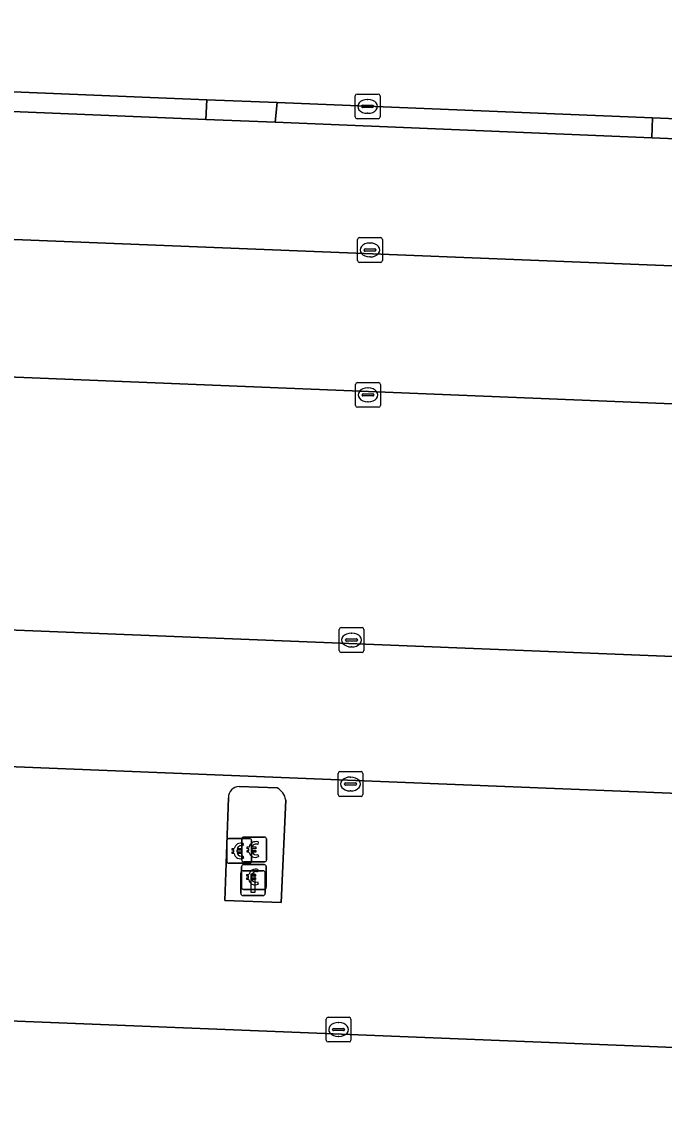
# Model space of a CAD drawing. Extents: x 160888 to 161385, y 386490 to 386908.
# Drawn here: x 161000.12 to 161026.12, y 386793.37 to 386837.06 of the extents above; entities that cross this region are included whole.
import ezdxf

# ---------------------------------------------------------------- set-up
doc = ezdxf.new("R2010")
doc.units = 0
for name, color, linetype in [('IMGEO_Betaalautomaat', 7, 'Continuous'), ('IMGEO_Groenvoorziening', 7, 'Continuous'), ('IMGEO_Haag', 7, 'Continuous'), ('IMGEO_Kolk', 7, 'Continuous'), ('IMGEO_Lichtmast', 7, 'Continuous'), ('IMGEO_Parkeervlak_open', 7, 'Continuous'), ('IMGEO_Rijbaan_lokaal_open', 7, 'Continuous'), ('IMGEO_Verkeerseiland_open', 7, 'Continuous')]:
    doc.layers.add(name, color=color, linetype=linetype)

msp = doc.modelspace()

# ---------------------------------------------------------------- linework, layer by layer
at = {"layer": 'IMGEO_Betaalautomaat'}
for p, q in [((161008.423, 386803.107), (161008.423, 386803.948)), ((161008.423, 386803.948), (161008.423, 386803.107)), ((161008.498, 386804.031), (161009.339, 386804.031)), ((161009.339, 386804.031), (161008.498, 386804.031)), ((161009.025, 386803.166), (161009.025, 386804.007)), ((161009.025, 386804.007), (161009.025, 386803.166)), ((161009.085, 386803.836), (161009.068, 386803.736)), ((161009.1, 386804.09), (161009.941, 386804.09)), ((161009.941, 386804.09), (161009.1, 386804.09)), ((161009.422, 386803.957), (161009.422, 386803.116)), ((161009.422, 386803.116), (161009.422, 386803.957)), ((161009.687, 386803.895), (161009.67, 386803.795)), ((161010.024, 386804.016), (161010.024, 386803.175)), ((161010.024, 386803.175), (161010.024, 386804.016)), ((161008.706, 386803.495), (161008.706, 386803.563)), ((161008.827, 386803.563), (161008.827, 386803.495)), ((161009.072, 386803.33), (161009.094, 386803.243)), ((161009.308, 386803.554), (161009.308, 386803.622)), ((161009.429, 386803.622), (161009.429, 386803.554)), ((161009.674, 386803.389), (161009.696, 386803.302)), ((161009.348, 386803.032), (161008.507, 386803.032)), ((161008.507, 386803.032), (161009.348, 386803.032)), ((161009.016, 386802.054), (161009.016, 386802.895)), ((161009.016, 386802.895), (161009.016, 386802.054)), ((161009.091, 386802.978), (161009.932, 386802.978)), ((161009.932, 386802.978), (161009.091, 386802.978)), ((161009.95, 386803.091), (161009.109, 386803.091)), ((161009.109, 386803.091), (161009.95, 386803.091)), ((161010.015, 386802.904), (161010.015, 386802.063)), ((161010.015, 386802.063), (161010.015, 386802.904)), ((161009.299, 386802.442), (161009.299, 386802.51)), ((161009.42, 386802.51), (161009.42, 386802.442)), ((161009.678, 386802.783), (161009.661, 386802.683)), ((161009.941, 386801.979), (161009.1, 386801.979)), ((161009.1, 386801.979), (161009.941, 386801.979)), ((161009.665, 386802.277), (161009.687, 386802.19))]:
    msp.add_line(p, q, dxfattribs=at)
for points in [[(161009.308, 386803.622), (161009.239, 386803.622), (161009.239, 386803.691), (161009.318, 386803.691)], [(161009.44, 386803.691), (161009.587, 386803.691), (161009.587, 386803.622), (161009.429, 386803.622)], [(161008.706, 386803.563), (161008.637, 386803.563), (161008.637, 386803.632), (161008.716, 386803.632)], [(161008.711, 386803.426), (161008.637, 386803.426), (161008.637, 386803.495), (161008.706, 386803.495)], [(161008.838, 386803.632), (161008.985, 386803.632), (161008.985, 386803.563), (161008.827, 386803.563)], [(161008.827, 386803.495), (161008.985, 386803.495), (161008.985, 386803.426), (161008.841, 386803.426)], [(161009.313, 386803.485), (161009.239, 386803.485), (161009.239, 386803.554), (161009.308, 386803.554)], [(161009.429, 386803.554), (161009.587, 386803.554), (161009.587, 386803.485), (161009.443, 386803.485)], [(161009.299, 386802.51), (161009.23, 386802.51), (161009.23, 386802.579), (161009.309, 386802.579)], [(161009.304, 386802.373), (161009.23, 386802.373), (161009.23, 386802.442), (161009.299, 386802.442)], [(161009.431, 386802.579), (161009.578, 386802.579), (161009.578, 386802.51), (161009.42, 386802.51)], [(161009.42, 386802.442), (161009.578, 386802.442), (161009.578, 386802.373), (161009.434, 386802.373)]]:
    msp.add_lwpolyline(points, dxfattribs=at)
for centre, radius, start, end in [((161008.501, 386803.954), 0.0779, 92.4484, 184.2845), ((161008.501, 386803.954), 0.0779, 92.4484, 184.2845), ((161008.999, 386803.556), 0.293, 73.014, 165.0139), ((161009.005, 386803.569), 0.179, 69.3236, 159.5683), ((161009.103, 386804.013), 0.0779, 92.4484, 184.2845), ((161009.103, 386804.013), 0.0779, 92.4484, 184.2845), ((161009.601, 386803.615), 0.293, 73.014, 165.0139), ((161009.345, 386803.954), 0.0779, 2.4484, 94.2845), ((161009.345, 386803.954), 0.0779, 2.4484, 94.2845), ((161009.607, 386803.628), 0.179, 69.3236, 159.5683), ((161009.947, 386804.013), 0.0779, 2.4484, 94.2845), ((161009.947, 386804.013), 0.0779, 2.4484, 94.2845), ((161008.972, 386803.481), 0.267, 191.8096, 297.0389), ((161009.005, 386803.496), 0.179, 202.7625, 291.8693), ((161009.574, 386803.54), 0.267, 191.8096, 297.0389), ((161009.607, 386803.555), 0.179, 202.7625, 291.8693), ((161008.501, 386803.11), 0.0779, 182.4484, 274.2845), ((161008.501, 386803.11), 0.0779, 182.4484, 274.2845), ((161009.094, 386802.901), 0.0779, 92.4484, 184.2845), ((161009.094, 386802.901), 0.0779, 92.4484, 184.2845), ((161009.103, 386803.169), 0.0779, 182.4484, 274.2845), ((161009.103, 386803.169), 0.0779, 182.4484, 274.2845), ((161009.592, 386802.503), 0.293, 73.014, 165.0139), ((161009.345, 386803.11), 0.0779, 272.4484, 4.2845), ((161009.345, 386803.11), 0.0779, 272.4484, 4.2845), ((161009.938, 386802.901), 0.0779, 2.4484, 94.2845), ((161009.938, 386802.901), 0.0779, 2.4484, 94.2845), ((161009.947, 386803.169), 0.0779, 272.4484, 4.2845), ((161009.947, 386803.169), 0.0779, 272.4484, 4.2845), ((161009.565, 386802.428), 0.267, 191.8096, 297.0389), ((161009.598, 386802.516), 0.179, 69.3236, 159.5683), ((161009.598, 386802.443), 0.179, 202.7625, 291.8693), ((161009.094, 386802.057), 0.0779, 182.4484, 274.2845), ((161009.094, 386802.057), 0.0779, 182.4484, 274.2845), ((161009.938, 386802.057), 0.0779, 272.4484, 4.2845), ((161009.938, 386802.057), 0.0779, 272.4484, 4.2845)]:
    msp.add_arc(centre, radius, start, end, dxfattribs=at)
at = {"layer": 'IMGEO_Groenvoorziening'}
for points in [[(161007.571, 386833.103), (161007.617, 386833.902), (160992.572, 386834.512), (160992.533, 386833.718)], [(161025.612, 386832.365), (161025.64, 386833.171), (161010.454, 386833.787), (161010.375, 386832.988)]]:
    msp.add_lwpolyline(points, close=True, dxfattribs=at)
at = {"layer": 'IMGEO_Haag'}
for points in [[(161007.571, 386833.103), (161007.617, 386833.902), (160992.572, 386834.512), (160992.533, 386833.718)], [(161025.612, 386832.365), (161025.64, 386833.171), (161010.454, 386833.787), (161010.375, 386832.988)]]:
    msp.add_lwpolyline(points, close=True, dxfattribs=at)
at = {"layer": 'IMGEO_Kolk'}
for p, q in [((161013.614, 386833.206), (161013.614, 386834.058)), ((161013.689, 386834.132), (161014.541, 386834.132)), ((161014.102, 386833.912), (161014.127, 386833.912)), ((161014.615, 386834.058), (161014.615, 386833.206)), ((161013.873, 386833.626), (161013.873, 386833.638)), ((161014.311, 386833.589), (161013.913, 386833.589)), ((161013.916, 386833.675), (161014.314, 386833.675)), ((161014.357, 386833.638), (161014.357, 386833.626)), ((161014.541, 386833.132), (161013.689, 386833.132)), ((161014.125, 386833.352), (161014.1, 386833.352)), ((161013.71, 386827.401), (161013.71, 386828.253)), ((161013.785, 386828.327), (161014.637, 386828.327)), ((161014.711, 386828.253), (161014.711, 386827.401)), ((161013.969, 386827.821), (161013.969, 386827.833)), ((161014.407, 386827.784), (161014.009, 386827.784)), ((161014.012, 386827.87), (161014.41, 386827.87)), ((161014.198, 386828.107), (161014.223, 386828.107)), ((161014.453, 386827.833), (161014.453, 386827.821)), ((161014.637, 386827.327), (161013.785, 386827.327)), ((161014.221, 386827.547), (161014.196, 386827.547)), ((161013.703, 386822.468), (161014.555, 386822.468)), ((161013.628, 386821.542), (161013.628, 386822.394)), ((161014.116, 386822.248), (161014.141, 386822.248)), ((161014.629, 386822.394), (161014.629, 386821.542)), ((161013.887, 386821.962), (161013.887, 386821.974)), ((161014.325, 386821.925), (161013.927, 386821.925)), ((161013.93, 386822.011), (161014.328, 386822.011)), ((161014.139, 386821.688), (161014.114, 386821.688)), ((161014.371, 386821.974), (161014.371, 386821.962)), ((161014.555, 386821.468), (161013.703, 386821.468)), ((161012.964, 386811.632), (161012.964, 386812.484)), ((161013.039, 386812.558), (161013.891, 386812.558)), ((161013.965, 386812.484), (161013.965, 386811.632)), ((161013.223, 386812.052), (161013.223, 386812.064)), ((161013.661, 386812.015), (161013.263, 386812.015)), ((161013.266, 386812.101), (161013.664, 386812.101)), ((161013.452, 386812.338), (161013.477, 386812.338)), ((161013.707, 386812.064), (161013.707, 386812.052)), ((161013.891, 386811.558), (161013.039, 386811.558)), ((161013.475, 386811.778), (161013.45, 386811.778)), ((161012.995, 386806.737), (161013.847, 386806.737)), ((161012.92, 386805.811), (161012.92, 386806.663)), ((161013.408, 386806.517), (161013.433, 386806.517)), ((161013.921, 386806.663), (161013.921, 386805.811)), ((161013.179, 386806.231), (161013.179, 386806.243)), ((161013.617, 386806.194), (161013.219, 386806.194)), ((161013.222, 386806.28), (161013.62, 386806.28)), ((161013.431, 386805.957), (161013.406, 386805.957)), ((161013.663, 386806.243), (161013.663, 386806.231)), ((161013.847, 386805.737), (161012.995, 386805.737)), ((161012.439, 386795.884), (161012.439, 386796.736)), ((161012.514, 386796.81), (161013.366, 386796.81)), ((161013.44, 386796.736), (161013.44, 386795.884)), ((161012.698, 386796.304), (161012.698, 386796.316)), ((161013.136, 386796.267), (161012.738, 386796.267)), ((161012.741, 386796.353), (161013.139, 386796.353)), ((161012.927, 386796.59), (161012.952, 386796.59)), ((161013.182, 386796.316), (161013.182, 386796.304)), ((161013.366, 386795.81), (161012.514, 386795.81)), ((161012.95, 386796.03), (161012.925, 386796.03))]:
    msp.add_line(p, q, dxfattribs=at)
for points in [[(161013.614, 386833.206), (161013.614, 386834.058)], [(161013.689, 386834.132), (161014.541, 386834.132)], [(161014.615, 386834.058), (161014.615, 386833.206)], [(161014.541, 386833.132), (161013.689, 386833.132)], [(161013.71, 386827.401), (161013.71, 386828.253)], [(161013.785, 386828.327), (161014.637, 386828.327)], [(161014.711, 386828.253), (161014.711, 386827.401)], [(161014.637, 386827.327), (161013.785, 386827.327)], [(161013.703, 386822.468), (161014.555, 386822.468)], [(161013.628, 386821.542), (161013.628, 386822.394)], [(161014.629, 386822.394), (161014.629, 386821.542)], [(161014.555, 386821.468), (161013.703, 386821.468)], [(161012.964, 386811.632), (161012.964, 386812.484)], [(161013.039, 386812.558), (161013.891, 386812.558)], [(161013.965, 386812.484), (161013.965, 386811.632)], [(161013.891, 386811.558), (161013.039, 386811.558)], [(161012.995, 386806.737), (161013.847, 386806.737)], [(161012.92, 386805.811), (161012.92, 386806.663)], [(161013.921, 386806.663), (161013.921, 386805.811)], [(161013.847, 386805.737), (161012.995, 386805.737)], [(161012.439, 386795.884), (161012.439, 386796.736)], [(161012.514, 386796.81), (161013.366, 386796.81)], [(161013.44, 386796.736), (161013.44, 386795.884)], [(161013.366, 386795.81), (161012.514, 386795.81)]]:
    msp.add_lwpolyline(points, dxfattribs=at)
for centre, radius, start, end in [((161013.691, 386834.056), 0.0765, 91.552, 178.448), ((161013.691, 386834.056), 0.0765, 91.552, 178.448), ((161014.539, 386834.056), 0.0765, 1.552, 88.448), ((161014.539, 386834.056), 0.0765, 1.552, 88.448), ((161013.913, 386833.635), 0.0403, 85.8775, 175.7526), ((161013.91, 386833.625), 0.0366, 178.938, 274.7102), ((161014.314, 386833.632), 0.043, 264.8664, 352.4533), ((161014.318, 386833.637), 0.0386, 1.7309, 96.639), ((161013.691, 386833.208), 0.0765, 181.552, 268.448), ((161013.691, 386833.208), 0.0765, 181.552, 268.448), ((161014.539, 386833.208), 0.0765, 271.552, 358.448), ((161014.539, 386833.208), 0.0765, 271.552, 358.448), ((161013.787, 386828.251), 0.0765, 91.552, 178.448), ((161013.787, 386828.251), 0.0765, 91.552, 178.448), ((161014.635, 386828.251), 0.0765, 1.552, 88.448), ((161014.635, 386828.251), 0.0765, 1.552, 88.448), ((161014.009, 386827.83), 0.0403, 85.8775, 175.7526), ((161014.006, 386827.82), 0.0366, 178.938, 274.7102), ((161014.41, 386827.827), 0.043, 264.8664, 352.4533), ((161014.414, 386827.832), 0.0386, 1.7309, 96.639), ((161013.787, 386827.403), 0.0765, 181.552, 268.448), ((161013.787, 386827.403), 0.0765, 181.552, 268.448), ((161014.635, 386827.403), 0.0765, 271.552, 358.448), ((161014.635, 386827.403), 0.0765, 271.552, 358.448), ((161013.705, 386822.392), 0.0765, 91.552, 178.448), ((161013.705, 386822.392), 0.0765, 91.552, 178.448), ((161014.553, 386822.392), 0.0765, 1.552, 88.448), ((161014.553, 386822.392), 0.0765, 1.552, 88.448), ((161013.927, 386821.971), 0.0403, 85.8775, 175.7526), ((161013.924, 386821.961), 0.0366, 178.938, 274.7102), ((161014.328, 386821.968), 0.043, 264.8664, 352.4533), ((161014.332, 386821.973), 0.0386, 1.7309, 96.639), ((161013.705, 386821.544), 0.0765, 181.552, 268.448), ((161013.705, 386821.544), 0.0765, 181.552, 268.448), ((161014.553, 386821.544), 0.0765, 271.552, 358.448), ((161014.553, 386821.544), 0.0765, 271.552, 358.448), ((161013.041, 386812.482), 0.0765, 91.552, 178.448), ((161013.041, 386812.482), 0.0765, 91.552, 178.448), ((161013.889, 386812.482), 0.0765, 1.552, 88.448), ((161013.889, 386812.482), 0.0765, 1.552, 88.448), ((161013.263, 386812.061), 0.0403, 85.8775, 175.7526), ((161013.26, 386812.051), 0.0366, 178.938, 274.7102), ((161013.664, 386812.058), 0.043, 264.8664, 352.4533), ((161013.668, 386812.063), 0.0386, 1.7309, 96.639), ((161013.041, 386811.634), 0.0765, 181.552, 268.448), ((161013.041, 386811.634), 0.0765, 181.552, 268.448), ((161013.889, 386811.634), 0.0765, 271.552, 358.448), ((161013.889, 386811.634), 0.0765, 271.552, 358.448), ((161012.997, 386806.661), 0.0765, 91.552, 178.448), ((161012.997, 386806.661), 0.0765, 91.552, 178.448), ((161013.845, 386806.661), 0.0765, 1.552, 88.448), ((161013.845, 386806.661), 0.0765, 1.552, 88.448), ((161013.219, 386806.24), 0.0403, 85.8775, 175.7526), ((161013.216, 386806.23), 0.0366, 178.938, 274.7102), ((161013.62, 386806.237), 0.043, 264.8664, 352.4533), ((161013.624, 386806.242), 0.0386, 1.7309, 96.639), ((161012.997, 386805.813), 0.0765, 181.552, 268.448), ((161012.997, 386805.813), 0.0765, 181.552, 268.448), ((161013.845, 386805.813), 0.0765, 271.552, 358.448), ((161013.845, 386805.813), 0.0765, 271.552, 358.448), ((161012.516, 386796.734), 0.0765, 91.552, 178.448), ((161012.516, 386796.734), 0.0765, 91.552, 178.448), ((161013.364, 386796.734), 0.0765, 1.552, 88.448), ((161013.364, 386796.734), 0.0765, 1.552, 88.448), ((161012.738, 386796.313), 0.0403, 85.8775, 175.7526), ((161012.735, 386796.303), 0.0366, 178.938, 274.7102), ((161013.139, 386796.31), 0.043, 264.8664, 352.4533), ((161013.143, 386796.315), 0.0386, 1.7309, 96.639), ((161012.516, 386795.886), 0.0765, 181.552, 268.448), ((161012.516, 386795.886), 0.0765, 181.552, 268.448), ((161013.364, 386795.886), 0.0765, 271.552, 358.448), ((161013.364, 386795.886), 0.0765, 271.552, 358.448)]:
    msp.add_arc(centre, radius, start, end, dxfattribs=at)
for centre, major_axis, ratio, start_param, end_param in [((161014.101, 386833.632), (-0.387, 0.002), 0.722429, 4.712389, 7.853982), ((161014.126, 386833.632), (-0.39, 0.002), 0.717154, 1.570796, 4.712389), ((161014.197, 386827.827), (-0.387, 0.002), 0.722429, 4.712389, 7.853982), ((161014.222, 386827.827), (-0.39, 0.002), 0.717154, 1.570796, 4.712389), ((161014.115, 386821.968), (-0.387, 0.002), 0.722429, 4.712389, 7.853982), ((161014.14, 386821.968), (-0.39, 0.002), 0.717154, 1.570796, 4.712389), ((161013.451, 386812.058), (-0.387, 0.002), 0.722429, 4.712389, 7.853982), ((161013.476, 386812.058), (-0.39, 0.002), 0.717154, 1.570796, 4.712389), ((161013.407, 386806.237), (-0.387, 0.002), 0.722429, 4.712389, 7.853982), ((161013.432, 386806.237), (-0.39, 0.002), 0.717154, 1.570796, 4.712389), ((161012.926, 386796.31), (-0.387, 0.002), 0.722429, 4.712389, 7.853982), ((161012.951, 386796.31), (-0.39, 0.002), 0.717154, 1.570796, 4.712389)]:
    msp.add_ellipse(centre, major_axis=major_axis, ratio=ratio, start_param=start_param, end_param=end_param, dxfattribs=at)
at = {"layer": 'IMGEO_Lichtmast'}
for p, q in [((161008.983, 386801.829), (161008.983, 386802.629)), ((161008.983, 386802.629), (161008.983, 386801.829)), ((161009.083, 386802.729), (161009.873, 386802.729)), ((161009.873, 386802.729), (161009.083, 386802.729)), ((161009.973, 386802.629), (161009.973, 386801.829)), ((161009.973, 386801.829), (161009.973, 386802.629)), ((161009.873, 386801.729), (161009.083, 386801.729)), ((161009.083, 386801.729), (161009.873, 386801.729))]:
    msp.add_line(p, q, dxfattribs=at)
msp.add_lwpolyline([(161009.403, 386802.604), (161009.553, 386802.604), (161009.553, 386801.854), (161009.403, 386801.854), (161009.403, 386802.604)], dxfattribs=at)
for centre, start, end in [((161009.083, 386802.629), 90, 180), ((161009.083, 386802.629), 90, 180), ((161009.873, 386802.629), 0, 90), ((161009.873, 386802.629), 360, 90), ((161009.083, 386801.829), 180, 270), ((161009.083, 386801.829), 180, 270), ((161009.873, 386801.829), 270, 0), ((161009.873, 386801.829), 270, 0)]:
    msp.add_arc(centre, 0.1, start, end, dxfattribs=at)
at = {"layer": 'IMGEO_Parkeervlak_open'}
for points in [[(161042.954, 386831.656), (161028.54, 386832.245), (161025.612, 386832.365), (161010.375, 386832.988), (161007.571, 386833.103), (160992.533, 386833.718), (160989.38, 386833.847), (160974.277, 386834.465)], [(160973.2, 386829.311), (161043.269, 386826.51), (161043.452, 386831.126)], [(160970.279, 386813.637), (161042.625, 386810.746), (161043.045, 386820.939), (160970.649, 386823.872)], [(160969.659, 386797.858), (161041.993, 386794.965), (161042.445, 386805.226), (160970.063, 386808.126)], [(161008.918, 386806.143), (161010.454, 386806.08)], [(161010.801, 386805.59), (161010.612, 386801.442), (161008.345, 386801.525), (161008.482, 386805.684)]]:
    msp.add_lwpolyline(points, dxfattribs=at)
for centre, radius, start, end in [((161008.94, 386805.685), 0.458, 92.7596, 180.1846), ((161010.136, 386805.487), 0.673, 8.8302, 61.7793)]:
    msp.add_arc(centre, radius, start, end, dxfattribs=at)
at = {"layer": 'IMGEO_Rijbaan_lokaal_open'}
for points in [[(160972.979, 386835.307), (160973.797, 386835.273), (160989.412, 386834.64), (160992.572, 386834.512), (161007.617, 386833.902), (161010.454, 386833.787), (161025.64, 386833.171), (161028.54, 386833.054), (161043.522, 386832.446), (161043.806, 386838.784)], [(160969.736, 386823.868), (160970.496, 386823.872), (160970.649, 386823.872), (161043.045, 386820.939), (161043.269, 386826.51), (160973.2, 386829.311), (160973.007, 386829.32), (160969.071, 386829.498)], [(160969.147, 386808.103), (160969.887, 386808.121), (160970.063, 386808.126), (161042.445, 386805.226), (161042.625, 386810.746), (160970.279, 386813.637)], [(160968.564, 386792.403), (160969.287, 386792.376), (160969.48, 386792.369), (161041.813, 386789.413), (161041.993, 386794.965), (160969.659, 386797.858), (160969.517, 386797.865), (160968.795, 386797.902)]]:
    msp.add_lwpolyline(points, dxfattribs=at)
at = {"layer": 'IMGEO_Verkeerseiland_open'}
for points in [[(161010.454, 386833.787), (161007.617, 386833.902), (161007.571, 386833.103), (161010.375, 386832.988)], [(161025.64, 386833.171), (161025.612, 386832.365), (161028.54, 386832.245), (161028.54, 386833.054)]]:
    msp.add_lwpolyline(points, close=True, dxfattribs=at)
for points in [[(161010.454, 386806.08), (161008.918, 386806.143)], [(161008.482, 386805.684), (161008.345, 386801.525), (161010.612, 386801.442), (161010.801, 386805.59)]]:
    msp.add_lwpolyline(points, dxfattribs=at)
for centre, radius, start, end in [((161008.94, 386805.685), 0.458, 92.7596, 180.1846), ((161010.136, 386805.487), 0.673, 8.8302, 61.7793)]:
    msp.add_arc(centre, radius, start, end, dxfattribs=at)

doc.saveas('drawing.dxf')
